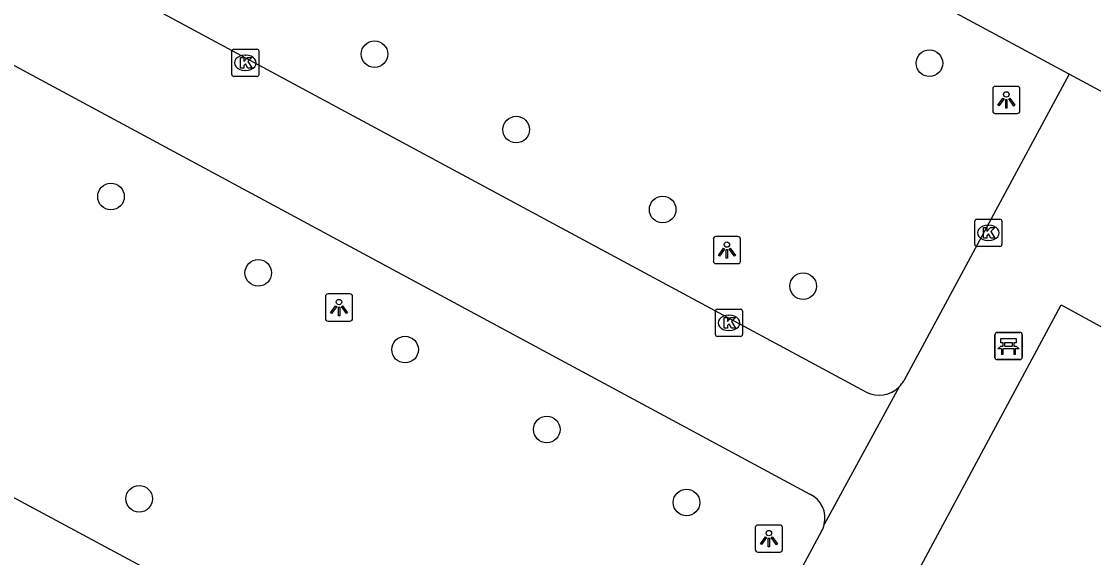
# Model space of a CAD drawing. Extents: x 159489 to 160304, y 383826 to 384530.
# Drawn here: x 159609.7 to 159649.1, y 384274.66 to 384294.35 of the extents above; entities that cross this region are included whole.
import ezdxf

# ---------------------------------------------------------------- set-up
doc = ezdxf.new("R2010")
doc.units = 0
for name, color, linetype in [('IMGEO_Bank', 7, 'Continuous'), ('IMGEO_Boom', 7, 'Continuous'), ('IMGEO_Kolk', 7, 'Continuous'), ('IMGEO_Lichtpunt', 7, 'Continuous'), ('IMGEO_Rijbaan_lokaal_gesloten', 7, 'Continuous'), ('IMGEO_Voetgangersgebied_gesloten', 7, 'Continuous')]:
    doc.layers.add(name, color=color, linetype=linetype)

msp = doc.modelspace()

# ---------------------------------------------------------------- linework, layer by layer
at = {"layer": 'IMGEO_Bank'}
for p, q in [((159645.474, 384282.004), (159645.474, 384282.845)), ((159645.474, 384282.845), (159645.474, 384282.004)), ((159645.549, 384282.929), (159646.39, 384282.929)), ((159646.39, 384282.929), (159645.549, 384282.929)), ((159646.115, 384282.547), (159645.833, 384282.547)), ((159646.474, 384282.854), (159646.474, 384282.013)), ((159646.474, 384282.013), (159646.474, 384282.854)), ((159646.171, 384282.327), (159645.778, 384282.327)), ((159645.783, 384282.435), (159645.783, 384282.541)), ((159645.827, 384282.541), (159645.827, 384282.435)), ((159645.833, 384282.429), (159646.115, 384282.429)), ((159646.121, 384282.435), (159646.121, 384282.541)), ((159646.165, 384282.541), (159646.165, 384282.435)), ((159646.399, 384281.929), (159645.558, 384281.929)), ((159645.558, 384281.929), (159646.399, 384281.929))]:
    msp.add_line(p, q, dxfattribs=at)
for points in [[(159645.777, 384282.547), (159645.691, 384282.547), (159645.691, 384282.708), (159646.254, 384282.708), (159646.254, 384282.547), (159646.171, 384282.547)], [(159645.721, 384282.327), (159645.579, 384282.327), (159645.691, 384282.429), (159645.777, 384282.429)], [(159645.771, 384282.32), (159645.771, 384282.113), (159645.728, 384282.113), (159645.728, 384282.32)], [(159646.171, 384282.429), (159646.254, 384282.429), (159646.366, 384282.327), (159646.227, 384282.327)], [(159646.221, 384282.32), (159646.221, 384282.113), (159646.177, 384282.113), (159646.177, 384282.32)]]:
    msp.add_lwpolyline(points, dxfattribs=at)
for centre, radius, start, end in [((159645.552, 384282.851), 0.0779, 92.4484, 184.2845), ((159645.552, 384282.851), 0.0779, 92.4484, 184.2845), ((159645.776, 384282.54), 0.00671, 2.8957, 87.1043), ((159645.833, 384282.54), 0.00671, 92.8957, 177.1043), ((159646.115, 384282.54), 0.00671, 2.8957, 87.1043), ((159646.172, 384282.54), 0.00671, 92.8957, 177.1043), ((159646.396, 384282.851), 0.0779, 2.4484, 94.2845), ((159646.396, 384282.851), 0.0779, 2.4484, 94.2845), ((159645.721, 384282.32), 0.00671, 2.8957, 87.1043), ((159645.778, 384282.32), 0.00671, 92.8957, 177.1043), ((159645.776, 384282.436), 0.00671, 272.8957, 357.1043), ((159645.833, 384282.436), 0.00671, 182.8957, 267.1043), ((159646.115, 384282.436), 0.00671, 272.8957, 357.1043), ((159646.172, 384282.436), 0.00671, 182.8957, 267.1043), ((159646.17, 384282.32), 0.00671, 2.8957, 87.1043), ((159646.227, 384282.32), 0.00671, 92.8957, 177.1043), ((159645.552, 384282.007), 0.0779, 182.4484, 274.2845), ((159645.552, 384282.007), 0.0779, 182.4484, 274.2845), ((159646.396, 384282.007), 0.0779, 272.4484, 4.2845), ((159646.396, 384282.007), 0.0779, 272.4484, 4.2845)]:
    msp.add_arc(centre, radius, start, end, dxfattribs=at)
at = {"layer": 'IMGEO_Boom'}
for centre in [(159622.675, 384293.148), (159643.066, 384292.814), (159627.884, 384290.376), (159612.992, 384287.917), (159633.265, 384287.439), (159618.405, 384285.113), (159638.425, 384284.628), (159623.798, 384282.296), (159629.004, 384279.362), (159614.031, 384276.819), (159634.139, 384276.682)]:
    msp.add_circle(centre, 0.489, dxfattribs=at)
at = {"layer": 'IMGEO_Kolk'}
for p, q in [((159617.43, 384292.403), (159617.43, 384293.255)), ((159617.505, 384293.329), (159618.357, 384293.329)), ((159618.431, 384293.255), (159618.431, 384292.403)), ((159617.918, 384293.109), (159617.943, 384293.109)), ((159617.941, 384292.549), (159617.916, 384292.549)), ((159618.357, 384292.329), (159617.505, 384292.329)), ((159644.732, 384286.158), (159644.732, 384287.01)), ((159644.807, 384287.084), (159645.659, 384287.084)), ((159645.733, 384287.01), (159645.733, 384286.158)), ((159645.22, 384286.864), (159645.245, 384286.864)), ((159645.243, 384286.304), (159645.218, 384286.304)), ((159645.659, 384286.084), (159644.807, 384286.084)), ((159635.276, 384283.779), (159636.128, 384283.779)), ((159635.201, 384282.853), (159635.201, 384283.705)), ((159635.689, 384283.559), (159635.714, 384283.559)), ((159636.202, 384283.705), (159636.202, 384282.853)), ((159635.712, 384282.999), (159635.687, 384282.999)), ((159636.128, 384282.779), (159635.276, 384282.779))]:
    msp.add_line(p, q, dxfattribs=at)
for points in [[(159617.43, 384292.403), (159617.43, 384293.255)], [(159617.505, 384293.329), (159618.357, 384293.329)], [(159618.431, 384293.255), (159618.431, 384292.403)], [(159617.751, 384293.029), (159617.874, 384293.029), (159617.874, 384292.878), (159618.004, 384293.029), (159618.168, 384293.029), (159618.022, 384292.878), (159618.175, 384292.629), (159618.023, 384292.629), (159617.938, 384292.793), (159617.874, 384292.726), (159617.874, 384292.629), (159617.751, 384292.629), (159617.751, 384293.029)], [(159618.357, 384292.329), (159617.505, 384292.329)], [(159644.732, 384286.158), (159644.732, 384287.01)], [(159644.807, 384287.084), (159645.659, 384287.084)], [(159645.733, 384287.01), (159645.733, 384286.158)], [(159645.053, 384286.784), (159645.176, 384286.784), (159645.176, 384286.633), (159645.306, 384286.784), (159645.47, 384286.784), (159645.324, 384286.633), (159645.477, 384286.384), (159645.325, 384286.384), (159645.24, 384286.548), (159645.176, 384286.481), (159645.176, 384286.384), (159645.053, 384286.384), (159645.053, 384286.784)], [(159645.659, 384286.084), (159644.807, 384286.084)], [(159635.276, 384283.779), (159636.128, 384283.779)], [(159635.201, 384282.853), (159635.201, 384283.705)], [(159635.522, 384283.479), (159635.645, 384283.479), (159635.645, 384283.328), (159635.775, 384283.479), (159635.939, 384283.479), (159635.793, 384283.328), (159635.946, 384283.079), (159635.794, 384283.079), (159635.709, 384283.243), (159635.645, 384283.176), (159635.645, 384283.079), (159635.522, 384283.079), (159635.522, 384283.479)], [(159636.202, 384283.705), (159636.202, 384282.853)], [(159636.128, 384282.779), (159635.276, 384282.779)]]:
    msp.add_lwpolyline(points, dxfattribs=at)
for centre, start, end in [((159617.507, 384293.253), 91.552, 178.448), ((159617.507, 384293.253), 91.552, 178.448), ((159618.355, 384293.253), 1.552, 88.448), ((159618.355, 384293.253), 1.552, 88.448), ((159617.507, 384292.405), 181.552, 268.448), ((159617.507, 384292.405), 181.552, 268.448), ((159618.355, 384292.405), 271.552, 358.448), ((159618.355, 384292.405), 271.552, 358.448), ((159644.809, 384287.008), 91.552, 178.448), ((159644.809, 384287.008), 91.552, 178.448), ((159645.657, 384287.008), 1.552, 88.448), ((159645.657, 384287.008), 1.552, 88.448), ((159644.809, 384286.16), 181.552, 268.448), ((159644.809, 384286.16), 181.552, 268.448), ((159645.657, 384286.16), 271.552, 358.448), ((159645.657, 384286.16), 271.552, 358.448), ((159635.278, 384283.703), 91.552, 178.448), ((159635.278, 384283.703), 91.552, 178.448), ((159636.126, 384283.703), 1.552, 88.448), ((159636.126, 384283.703), 1.552, 88.448), ((159635.278, 384282.855), 181.552, 268.448), ((159635.278, 384282.855), 181.552, 268.448), ((159636.126, 384282.855), 271.552, 358.448), ((159636.126, 384282.855), 271.552, 358.448)]:
    msp.add_arc(centre, 0.0765, start, end, dxfattribs=at)
for centre, major_axis, ratio, start_param, end_param in [((159617.917, 384292.829), (-0.387, 0.002), 0.722429, 4.712389, 7.853982), ((159617.942, 384292.829), (-0.39, 0.002), 0.717154, 1.570796, 4.712389), ((159645.219, 384286.584), (-0.387, 0.002), 0.722429, 4.712389, 7.853982), ((159645.244, 384286.584), (-0.39, 0.002), 0.717154, 1.570796, 4.712389), ((159635.688, 384283.279), (-0.387, 0.002), 0.722429, 4.712389, 7.853982), ((159635.713, 384283.279), (-0.39, 0.002), 0.717154, 1.570796, 4.712389)]:
    msp.add_ellipse(centre, major_axis=major_axis, ratio=ratio, start_param=start_param, end_param=end_param, dxfattribs=at)
at = {"layer": 'IMGEO_Lichtpunt'}
for p, q in [((159645.395, 384291.87), (159645.395, 384291.063)), ((159645.395, 384291.87), (159645.395, 384291.063)), ((159646.297, 384291.965), (159645.489, 384291.965)), ((159646.297, 384291.965), (159645.489, 384291.965)), ((159646.391, 384291.063), (159646.391, 384291.87)), ((159646.391, 384291.063), (159646.391, 384291.87)), ((159645.489, 384290.969), (159646.297, 384290.969)), ((159645.489, 384290.969), (159646.297, 384290.969)), ((159635.127, 384286.355), (159635.127, 384285.548)), ((159635.127, 384286.355), (159635.127, 384285.548)), ((159636.029, 384286.45), (159635.221, 384286.45)), ((159636.029, 384286.45), (159635.221, 384286.45)), ((159636.123, 384285.548), (159636.123, 384286.355)), ((159636.123, 384285.548), (159636.123, 384286.355)), ((159635.221, 384285.454), (159636.029, 384285.454)), ((159635.221, 384285.454), (159636.029, 384285.454)), ((159620.873, 384284.245), (159620.873, 384283.438)), ((159620.873, 384284.245), (159620.873, 384283.438)), ((159621.775, 384284.34), (159620.967, 384284.34)), ((159621.775, 384284.34), (159620.967, 384284.34)), ((159621.869, 384283.438), (159621.869, 384284.245)), ((159621.869, 384283.438), (159621.869, 384284.245)), ((159620.967, 384283.344), (159621.775, 384283.344)), ((159620.967, 384283.344), (159621.775, 384283.344)), ((159637.572, 384275.854), (159636.764, 384275.854)), ((159637.572, 384275.854), (159636.764, 384275.854)), ((159636.67, 384275.759), (159636.67, 384274.952)), ((159636.67, 384275.759), (159636.67, 384274.952)), ((159637.666, 384274.952), (159637.666, 384275.759)), ((159637.666, 384274.952), (159637.666, 384275.759)), ((159636.764, 384274.858), (159637.572, 384274.858)), ((159636.764, 384274.858), (159637.572, 384274.858))]:
    msp.add_line(p, q, dxfattribs=at)
for points in [[(159645.769, 384291.534), (159645.808, 384291.506), (159645.62, 384291.244), (159645.582, 384291.271), (159645.769, 384291.534)], [(159645.871, 384291.486), (159645.918, 384291.486), (159645.918, 384291.164), (159645.871, 384291.164), (159645.871, 384291.486)], [(159645.981, 384291.506), (159646.019, 384291.533), (159646.206, 384291.271), (159646.167, 384291.243), (159645.981, 384291.506)], [(159635.501, 384286.019), (159635.54, 384285.991), (159635.352, 384285.729), (159635.314, 384285.756), (159635.501, 384286.019)], [(159635.603, 384285.971), (159635.65, 384285.971), (159635.65, 384285.649), (159635.603, 384285.649), (159635.603, 384285.971)], [(159635.713, 384285.991), (159635.751, 384286.018), (159635.938, 384285.756), (159635.899, 384285.728), (159635.713, 384285.991)], [(159621.247, 384283.909), (159621.286, 384283.881), (159621.098, 384283.619), (159621.06, 384283.646), (159621.247, 384283.909)], [(159621.349, 384283.861), (159621.396, 384283.861), (159621.396, 384283.539), (159621.349, 384283.539), (159621.349, 384283.861)], [(159621.459, 384283.881), (159621.497, 384283.908), (159621.684, 384283.646), (159621.645, 384283.618), (159621.459, 384283.881)], [(159637.044, 384275.423), (159637.083, 384275.395), (159636.895, 384275.133), (159636.857, 384275.16), (159637.044, 384275.423)], [(159637.146, 384275.375), (159637.193, 384275.375), (159637.193, 384275.053), (159637.146, 384275.053), (159637.146, 384275.375)], [(159637.256, 384275.395), (159637.294, 384275.422), (159637.481, 384275.16), (159637.442, 384275.132), (159637.256, 384275.395)]]:
    msp.add_lwpolyline(points, dxfattribs=at)
for centre in [(159645.894, 384291.668), (159635.626, 384286.153), (159621.372, 384284.043), (159637.169, 384275.557)]:
    msp.add_circle(centre, 0.0994, dxfattribs=at)
for centre, start, end in [((159645.489, 384291.87), 90, 180), ((159645.489, 384291.87), 90, 180), ((159646.297, 384291.87), 0, 90), ((159646.297, 384291.87), 0, 90), ((159645.489, 384291.063), 180, 270), ((159645.489, 384291.063), 180, 270), ((159646.297, 384291.063), 270, 0), ((159646.297, 384291.063), 270, 360), ((159635.221, 384286.355), 90, 180), ((159635.221, 384286.355), 90, 180), ((159636.029, 384286.355), 0, 90), ((159636.029, 384286.355), 0, 90), ((159635.221, 384285.548), 180, 270), ((159635.221, 384285.548), 180, 270), ((159636.029, 384285.548), 270, 0), ((159636.029, 384285.548), 270, 360), ((159620.967, 384284.245), 90, 180), ((159620.967, 384284.245), 90, 180), ((159621.775, 384284.245), 0, 90), ((159621.775, 384284.245), 0, 90), ((159620.967, 384283.438), 180, 270), ((159620.967, 384283.438), 180, 270), ((159621.775, 384283.438), 270, 0), ((159621.775, 384283.438), 270, 360), ((159636.764, 384275.759), 90, 180), ((159636.764, 384275.759), 90, 180), ((159637.572, 384275.759), 0, 90), ((159637.572, 384275.759), 0, 90), ((159636.764, 384274.952), 180, 270), ((159636.764, 384274.952), 180, 270), ((159637.572, 384274.952), 270, 0), ((159637.572, 384274.952), 270, 360)]:
    msp.add_arc(centre, 0.0946, start, end, dxfattribs=at)
at = {"layer": 'IMGEO_Rijbaan_lokaal_gesloten'}
for points in [[(159648.201, 384292.407), (159580.7, 384328.729)], [(159658.313, 384286.981), (159648.201, 384292.407)], [(159632.963, 384264.225), (159584.718, 384290.116)]]:
    msp.add_lwpolyline(points, dxfattribs=at)
at = {"layer": 'IMGEO_Voetgangersgebied_gesloten'}
for points in [[(159640.748, 384280.736), (159582.849, 384311.884)], [(159584.671, 384306.069), (159638.674, 384276.988)], [(159648.201, 384292.407), (159642.124, 384281.15)], [(159653.4, 384280.938), (159643.537, 384262.615), (159638.047, 384265.586), (159647.908, 384283.942), (159653.4, 384280.938)], [(159641.955, 384280.931), (159639.202, 384275.871)], [(159639.103, 384275.624), (159632.963, 384264.225)]]:
    msp.add_lwpolyline(points, dxfattribs=at)
for centre, radius, start, end in [((159641.229, 384281.666), 1.033, 314.6514, 330.0346), ((159641.216, 384281.672), 1.046, 243.4302, 314.9243), ((159638.255, 384276.107), 0.976, 346.0361, 64.5636), ((159638.263, 384276.104), 0.968, 330.2545, 346.0628)]:
    msp.add_arc(centre, radius, start, end, dxfattribs=at)

doc.saveas('drawing.dxf')
